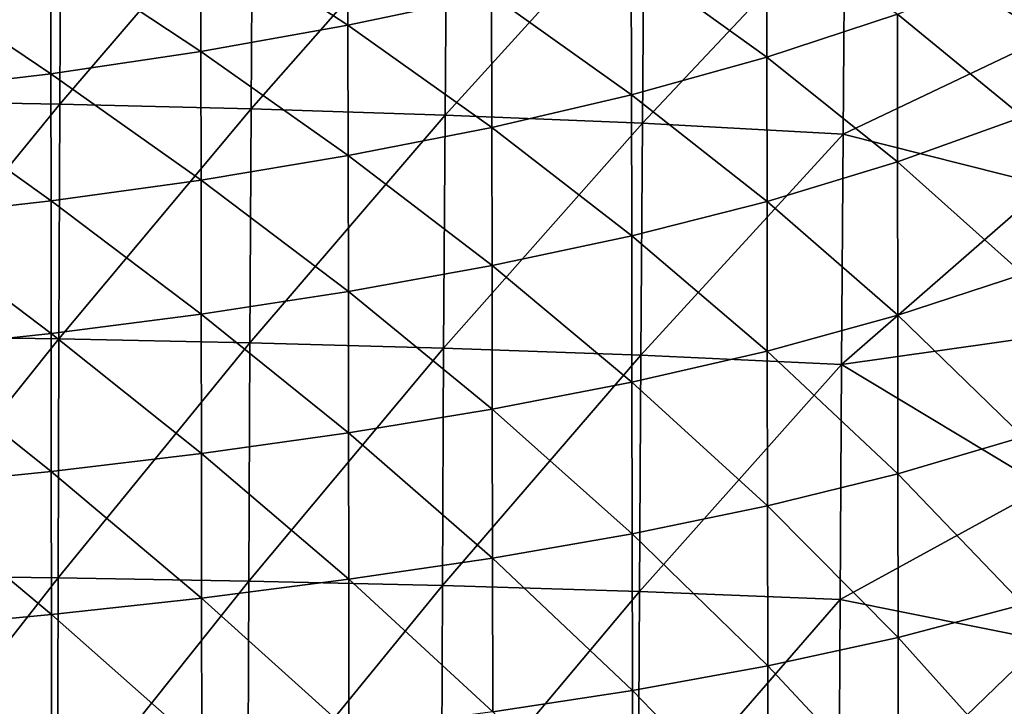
# Model space of a CAD drawing. Header units: metres. Extents: x -24 to 72, y -247 to 22.
# Tile 385 of 573: x 4 to 13, y -32 to -26. Entities that reach past the tile are written whole.
import ezdxf

# ---------------------------------------------------------------- set-up
doc = ezdxf.new("R2010")
doc.units = ezdxf.units.M
doc.layers.add('solid_509589_MEDIA_SW0001', color=7, linetype='CONTINUOUS')

msp = doc.modelspace()

# ---------------------------------------------------------------- linework, layer by layer
at = {"layer": 'solid_509589_MEDIA_SW0001'}
for points in [[(4.281095, -24.691227, 302.936462), (2.556136, -24.656475, 302.946411), (2.549519, -26.757107, 303.630615)], [(4.27056, -26.787447, 303.622589), (4.281095, -24.691227, 302.936462), (2.549519, -26.757107, 303.630615)], [(6.02519, -24.73988, 302.932892), (4.281095, -24.691227, 302.936462), (4.27056, -26.787447, 303.622589)], [(6.011493, -26.829771, 303.619751), (6.02519, -24.73988, 302.932892), (4.27056, -26.787447, 303.622589)], [(7.793851, -24.804335, 302.936066), (6.02519, -24.73988, 302.932892), (6.011493, -26.829771, 303.619751)], [(7.778023, -26.885941, 303.622406), (7.793851, -24.804335, 302.936066), (6.011493, -26.829771, 303.619751)], [(9.590442, -24.889214, 302.945129), (7.793851, -24.804335, 302.936066), (7.778023, -26.885941, 303.622406)], [(9.573755, -26.960371, 303.629852), (9.590442, -24.889214, 302.945129), (7.778023, -26.885941, 303.622406)], [(9.573755, -26.960371, 303.629852), (11.416509, -25.000675, 302.958405), (9.590442, -24.889214, 302.945129)], [(11.416509, -25.000675, 302.958405), (13.263446, -26.174469, 303.32785), (13.272854, -24.836906, 302.864624)], [(6.892285, -24.934969, 267.727264), (6.894127, -26.06913, 268.822632), (5.553764, -25.189846, 267.440918)], [(8.201245, -25.790686, 269.200836), (6.894127, -26.06913, 268.822632), (6.892285, -24.934969, 267.727264)], [(9.573755, -26.960371, 303.629852), (11.400433, -27.058908, 303.640747), (11.416509, -25.000675, 302.958405)], [(11.416509, -25.000675, 302.958405), (11.400433, -27.058908, 303.640747), (13.263446, -26.174469, 303.32785)], [(10.705426, -25.098219, 270.176483), (10.70694, -26.359262, 271.264984), (9.472981, -25.468775, 269.653046)], [(11.895629, -25.966867, 271.879761), (10.70694, -26.359262, 271.264984), (10.705426, -25.098219, 270.176483)], [(5.553764, -25.189846, 267.440918), (5.55547, -26.308023, 268.521912), (4.188249, -25.402849, 267.233826)], [(6.894127, -26.06913, 268.822632), (5.55547, -26.308023, 268.521912), (5.553764, -25.189846, 267.440918)], [(4.188249, -25.402849, 267.233826), (4.189669, -26.509577, 268.302582), (2.801781, -25.574438, 267.1091)], [(5.55547, -26.308023, 268.521912), (4.189669, -26.509577, 268.302582), (4.188249, -25.402849, 267.233826)], [(9.472981, -25.468775, 269.653046), (9.474777, -26.701138, 270.721649), (8.201245, -25.790686, 269.200836)], [(10.70694, -26.359262, 271.264984), (9.474777, -26.701138, 270.721649), (9.472981, -25.468775, 269.653046)], [(11.895629, -25.966867, 271.879761), (13.03667, -25.519041, 272.564087), (13.037394, -26.901184, 273.629242)], [(4.189669, -26.509577, 268.302582), (2.802796, -26.674374, 268.167725), (2.801781, -25.574438, 267.1091)], [(8.201245, -25.790686, 269.200836), (8.203169, -26.998192, 270.25177), (6.894127, -26.06913, 268.822632)], [(9.474777, -26.701138, 270.721649), (8.203169, -26.998192, 270.25177), (8.201245, -25.790686, 269.200836)], [(11.895629, -25.966867, 271.879761), (11.896928, -27.312666, 272.922058), (10.70694, -26.359262, 271.264984)], [(11.895629, -25.966867, 271.879761), (13.037394, -26.901184, 273.629242), (11.896928, -27.312666, 272.922058)], [(6.894127, -26.06913, 268.822632), (6.896012, -27.255844, 269.857971), (5.55547, -26.308023, 268.521912)], [(8.203169, -26.998192, 270.25177), (6.896012, -27.255844, 269.857971), (6.894127, -26.06913, 268.822632)], [(11.400433, -27.058908, 303.640747), (13.254605, -27.526464, 303.758606), (13.263446, -26.174469, 303.32785)], [(5.55547, -26.308023, 268.521912), (5.557163, -27.478226, 269.54364), (4.189669, -26.509577, 268.302582)], [(6.896012, -27.255844, 269.857971), (5.557163, -27.478226, 269.54364), (5.55547, -26.308023, 268.521912)], [(10.70694, -26.359262, 271.264984), (10.70865, -27.672237, 272.286591), (9.474777, -26.701138, 270.721649)], [(11.896928, -27.312666, 272.922058), (10.70865, -27.672237, 272.286591), (10.70694, -26.359262, 271.264984)], [(4.189669, -26.509577, 268.302582), (4.191042, -27.667725, 269.312592), (2.802796, -26.674374, 268.167725)], [(5.557163, -27.478226, 269.54364), (4.191042, -27.667725, 269.312592), (4.189669, -26.509577, 268.302582)], [(4.191042, -27.667725, 269.312592), (2.803762, -27.825031, 269.167816), (2.802796, -26.674374, 268.167725)], [(9.474777, -26.701138, 270.721649), (9.476722, -27.984993, 271.72467), (8.203169, -26.998192, 270.25177)], [(10.70865, -27.672237, 272.286591), (9.476722, -27.984993, 271.72467), (9.474777, -26.701138, 270.721649)], [(4.27056, -26.787447, 303.622589), (2.549519, -26.757107, 303.630615), (2.543962, -28.89786, 304.241394)], [(4.261655, -28.923893, 304.235107), (4.27056, -26.787447, 303.622589), (2.543962, -28.89786, 304.241394)], [(6.011493, -26.829771, 303.619751), (4.27056, -26.787447, 303.622589), (4.261655, -28.923893, 304.235107)], [(5.999806, -28.960072, 304.23291), (6.011493, -26.829771, 303.619751), (4.261655, -28.923893, 304.235107)], [(7.778023, -26.885941, 303.622406), (6.011493, -26.829771, 303.619751), (5.999806, -28.960072, 304.23291)], [(7.764356, -29.008175, 304.235077), (7.778023, -26.885941, 303.622406), (5.999806, -28.960072, 304.23291)], [(9.573755, -26.960371, 303.629852), (7.778023, -26.885941, 303.622406), (7.764356, -29.008175, 304.235077)], [(9.559148, -29.072344, 304.240997), (9.573755, -26.960371, 303.629852), (7.764356, -29.008175, 304.235077)], [(9.559148, -29.072344, 304.240997), (11.400433, -27.058908, 303.640747), (9.573755, -26.960371, 303.629852)], [(11.896928, -27.312666, 272.922058), (13.037394, -26.901184, 273.629242), (13.038248, -28.334192, 274.620514)], [(8.203169, -26.998192, 270.25177), (8.205169, -28.256809, 271.238281), (6.896012, -27.255844, 269.857971)], [(9.476722, -27.984993, 271.72467), (8.205169, -28.256809, 271.238281), (8.203169, -26.998192, 270.25177)], [(9.559148, -29.072344, 304.240997), (11.38614, -29.158028, 304.249695), (11.400433, -27.058908, 303.640747)], [(11.400433, -27.058908, 303.640747), (11.38614, -29.158028, 304.249695), (13.254605, -27.526464, 303.758606)], [(6.896012, -27.255844, 269.857971), (6.897899, -28.493271, 270.829895), (5.557163, -27.478226, 269.54364)], [(8.205169, -28.256809, 271.238281), (6.897899, -28.493271, 270.829895), (6.896012, -27.255844, 269.857971)], [(11.896928, -27.312666, 272.922058), (11.898413, -28.708677, 273.892273), (10.70865, -27.672237, 272.286591)], [(11.896928, -27.312666, 272.922058), (13.038248, -28.334192, 274.620514), (11.898413, -28.708677, 273.892273)], [(5.557163, -27.478226, 269.54364), (5.558797, -28.698664, 270.502777), (4.191042, -27.667725, 269.312592)], [(6.897899, -28.493271, 270.829895), (5.558797, -28.698664, 270.502777), (5.557163, -27.478226, 269.54364)], [(11.38614, -29.158028, 304.249695), (13.246349, -28.892746, 304.156647), (13.254605, -27.526464, 303.758606)], [(4.191042, -27.667725, 269.312592), (4.192332, -28.875507, 270.260529), (2.803762, -27.825031, 269.167816)], [(5.558797, -28.698664, 270.502777), (4.192332, -28.875507, 270.260529), (4.191042, -27.667725, 269.312592)], [(10.70865, -27.672237, 272.286591), (10.710532, -29.034986, 273.237732), (9.476722, -27.984993, 271.72467)], [(11.898413, -28.708677, 273.892273), (10.710532, -29.034986, 273.237732), (10.70865, -27.672237, 272.286591)], [(4.192332, -28.875507, 270.260529), (2.804653, -29.024593, 270.106171), (2.803762, -27.825031, 269.167816)], [(9.476722, -27.984993, 271.72467), (9.478783, -29.318314, 272.658691), (8.205169, -28.256809, 271.238281)], [(10.710532, -29.034986, 273.237732), (9.478783, -29.318314, 272.658691), (9.476722, -27.984993, 271.72467)], [(8.205169, -28.256809, 271.238281), (8.207205, -29.564621, 272.157013), (6.897899, -28.493271, 270.829895)], [(9.478783, -29.318314, 272.658691), (8.207205, -29.564621, 272.157013), (8.205169, -28.256809, 271.238281)], [(11.898413, -28.708677, 273.892273), (13.038248, -28.334192, 274.620514), (13.039227, -29.815632, 275.534393)], [(6.897899, -28.493271, 270.829895), (6.899742, -29.779572, 271.735046), (5.558797, -28.698664, 270.502777)], [(8.207205, -29.564621, 272.157013), (6.899742, -29.779572, 271.735046), (6.897899, -28.493271, 270.829895)], [(5.558797, -28.698664, 270.502777), (5.560331, -29.967545, 271.395935), (4.192332, -28.875507, 270.260529)], [(6.899742, -29.779572, 271.735046), (5.560331, -29.967545, 271.395935), (5.558797, -28.698664, 270.502777)], [(11.898413, -28.708677, 273.892273), (11.900067, -30.152613, 274.786957), (10.710532, -29.034986, 273.237732)], [(11.898413, -28.708677, 273.892273), (13.039227, -29.815632, 275.534393), (11.900067, -30.152613, 274.786957)], [(4.261655, -28.923893, 304.235107), (2.543962, -28.89786, 304.241394), (2.539534, -31.077791, 304.776855)], [(4.254487, -31.099636, 304.772125), (4.261655, -28.923893, 304.235107), (2.539534, -31.077791, 304.776855)], [(4.192332, -28.875507, 270.260529), (4.1935, -30.131144, 271.143158), (2.804653, -29.024593, 270.106171)], [(5.560331, -29.967545, 271.395935), (4.1935, -30.131144, 271.143158), (4.192332, -28.875507, 270.260529)], [(5.999806, -28.960072, 304.23291), (4.261655, -28.923893, 304.235107), (4.254487, -31.099636, 304.772125)], [(11.38614, -29.158028, 304.249695), (13.238698, -30.273657, 304.521881), (13.246349, -28.892746, 304.156647)], [(4.1935, -30.131144, 271.143158), (2.805442, -30.271236, 270.979614), (2.804653, -29.024593, 270.106171)], [(5.990261, -31.129869, 304.770538), (5.999806, -28.960072, 304.23291), (4.254487, -31.099636, 304.772125)], [(7.764356, -29.008175, 304.235077), (5.999806, -28.960072, 304.23291), (5.990261, -31.129869, 304.770538)], [(7.752992, -31.170153, 304.772186), (7.764356, -29.008175, 304.235077), (5.990261, -31.129869, 304.770538)], [(9.559148, -29.072344, 304.240997), (7.764356, -29.008175, 304.235077), (7.752992, -31.170153, 304.772186)], [(10.710532, -29.034986, 273.237732), (10.712564, -30.445354, 274.11496), (9.478783, -29.318314, 272.658691)], [(11.900067, -30.152613, 274.786957), (10.712564, -30.445354, 274.11496), (10.710532, -29.034986, 273.237732)], [(9.546756, -31.224274, 304.776733), (9.559148, -29.072344, 304.240997), (7.752992, -31.170153, 304.772186)], [(9.546756, -31.224274, 304.776733), (11.38614, -29.158028, 304.249695), (9.559148, -29.072344, 304.240997)], [(9.546756, -31.224274, 304.776733), (11.373748, -31.297203, 304.783356), (11.38614, -29.158028, 304.249695)], [(11.38614, -29.158028, 304.249695), (11.373748, -31.297203, 304.783356), (13.238698, -30.273657, 304.521881)], [(9.478783, -29.318314, 272.658691), (9.480925, -30.69907, 273.520203), (8.207205, -29.564621, 272.157013)], [(10.712564, -30.445354, 274.11496), (9.480925, -30.69907, 273.520203), (9.478783, -29.318314, 272.658691)], [(8.207205, -29.564621, 272.157013), (8.209235, -30.919704, 273.004456), (6.899742, -29.779572, 271.735046)], [(9.480925, -30.69907, 273.520203), (8.209235, -30.919704, 273.004456), (8.207205, -29.564621, 272.157013)], [(6.899742, -29.779572, 271.735046), (6.901496, -31.112909, 272.570007), (5.560331, -29.967545, 271.395935)], [(8.209235, -30.919704, 273.004456), (6.901496, -31.112909, 272.570007), (6.899742, -29.779572, 271.735046)], [(11.900067, -30.152613, 274.786957), (13.039227, -29.815632, 275.534393), (13.040326, -31.343069, 276.367279)], [(5.560331, -29.967545, 271.395935), (5.561721, -31.283073, 272.219818), (4.1935, -30.131144, 271.143158)], [(6.901496, -31.112909, 272.570007), (5.561721, -31.283073, 272.219818), (5.560331, -29.967545, 271.395935)], [(4.1935, -30.131144, 271.143158), (4.194509, -31.432844, 271.957184), (2.805442, -30.271236, 270.979614)], [(5.561721, -31.283073, 272.219818), (4.194509, -31.432844, 271.957184), (4.1935, -30.131144, 271.143158)], [(11.900067, -30.152613, 274.786957), (11.901877, -31.642176, 275.60257), (10.712564, -30.445354, 274.11496)], [(11.900067, -30.152613, 274.786957), (13.040326, -31.343069, 276.367279), (11.901877, -31.642176, 275.60257)], [(4.194509, -31.432844, 271.957184), (2.806101, -31.563139, 271.785004), (2.805442, -30.271236, 270.979614)], [(11.373748, -31.297203, 304.783356), (13.23167, -31.669086, 304.854034), (13.238698, -30.273657, 304.521881)], [(10.712564, -30.445354, 274.11496), (10.714721, -31.901192, 274.914795), (9.480925, -30.69907, 273.520203)], [(11.901877, -31.642176, 275.60257), (10.714721, -31.901192, 274.914795), (10.712564, -30.445354, 274.11496)], [(9.480925, -30.69907, 273.520203), (9.483114, -32.125237, 274.305756), (8.209235, -30.919704, 273.004456)], [(10.714721, -31.901192, 274.914795), (9.483114, -32.125237, 274.305756), (9.480925, -30.69907, 273.520203)], [(8.209235, -30.919704, 273.004456), (8.211217, -32.320145, 273.777252), (6.901496, -31.112909, 272.570007)], [(9.483114, -32.125237, 274.305756), (8.211217, -32.320145, 273.777252), (8.209235, -30.919704, 273.004456)], [(4.254487, -31.099636, 304.772125), (2.539534, -31.077791, 304.776855), (2.536304, -33.295948, 305.235138)], [(4.249163, -33.31374, 305.231812), (4.254487, -31.099636, 304.772125), (2.536304, -33.295948, 305.235138)], [(5.990261, -31.129869, 304.770538), (4.254487, -31.099636, 304.772125), (4.249163, -33.31374, 305.231812)], [(5.98299, -33.338253, 305.230682), (5.990261, -31.129869, 304.770538), (4.249163, -33.31374, 305.231812)], [(6.901496, -31.112909, 272.570007), (6.903117, -32.491444, 273.33139), (5.561721, -31.283073, 272.219818)], [(7.752992, -31.170153, 304.772186), (5.990261, -31.129869, 304.770538), (5.98299, -33.338253, 305.230682)], [(7.744074, -33.370983, 305.231903), (7.752992, -31.170153, 304.772186), (5.98299, -33.338253, 305.230682)], [(8.211217, -32.320145, 273.777252), (6.903117, -32.491444, 273.33139), (6.901496, -31.112909, 272.570007)], [(9.546756, -31.224274, 304.776733), (7.752992, -31.170153, 304.772186), (7.744074, -33.370983, 305.231903)], [(9.536717, -33.415302, 305.235199), (9.546756, -31.224274, 304.776733), (7.744074, -33.370983, 305.231903)], [(9.536717, -33.415302, 305.235199), (11.373748, -31.297203, 304.783356), (9.546756, -31.224274, 304.776733)], [(5.561721, -31.283073, 272.219818), (5.562922, -32.643463, 272.971039), (4.194509, -31.432844, 271.957184)], [(6.903117, -32.491444, 273.33139), (5.562922, -32.643463, 272.971039), (5.561721, -31.283073, 272.219818)], [(9.536717, -33.415302, 305.235199), (11.363376, -33.475601, 305.23996), (11.373748, -31.297203, 304.783356)], [(11.373748, -31.297203, 304.783356), (11.363376, -33.475601, 305.23996), (13.23167, -31.669086, 304.854034)], [(11.901877, -31.642176, 275.60257), (13.040326, -31.343069, 276.367279), (13.041536, -32.91407, 277.115662)], [(4.194509, -31.432844, 271.957184), (4.195321, -32.778828, 272.699371), (2.806101, -31.563139, 271.785004)], [(5.562922, -32.643463, 272.971039), (4.195321, -32.778828, 272.699371), (4.194509, -31.432844, 271.957184)], [(4.195321, -32.778828, 272.699371), (2.806601, -32.898483, 272.519073), (2.806101, -31.563139, 271.785004)], [(11.901877, -31.642176, 275.60257), (11.903826, -33.175079, 276.335602), (10.714721, -31.901192, 274.914795)], [(11.363376, -33.475601, 305.23996), (13.225284, -33.079651, 305.152985), (13.23167, -31.669086, 304.854034)], [(11.901877, -31.642176, 275.60257), (13.041536, -32.91407, 277.115662), (11.903826, -33.175079, 276.335602)], [(10.714721, -31.901192, 274.914795), (10.716973, -33.400341, 275.633728), (9.483114, -32.125237, 274.305756)], [(11.903826, -33.175079, 276.335602), (10.716973, -33.400341, 275.633728), (10.714721, -31.901192, 274.914795)], [(9.483114, -32.125237, 274.305756), (9.485314, -33.594791, 275.011902), (8.211217, -32.320145, 273.777252)], [(10.716973, -33.400341, 275.633728), (9.485314, -33.594791, 275.011902), (9.483114, -32.125237, 274.305756)]]:
    msp.add_3dface(points, dxfattribs=at)

doc.saveas('drawing.dxf')
